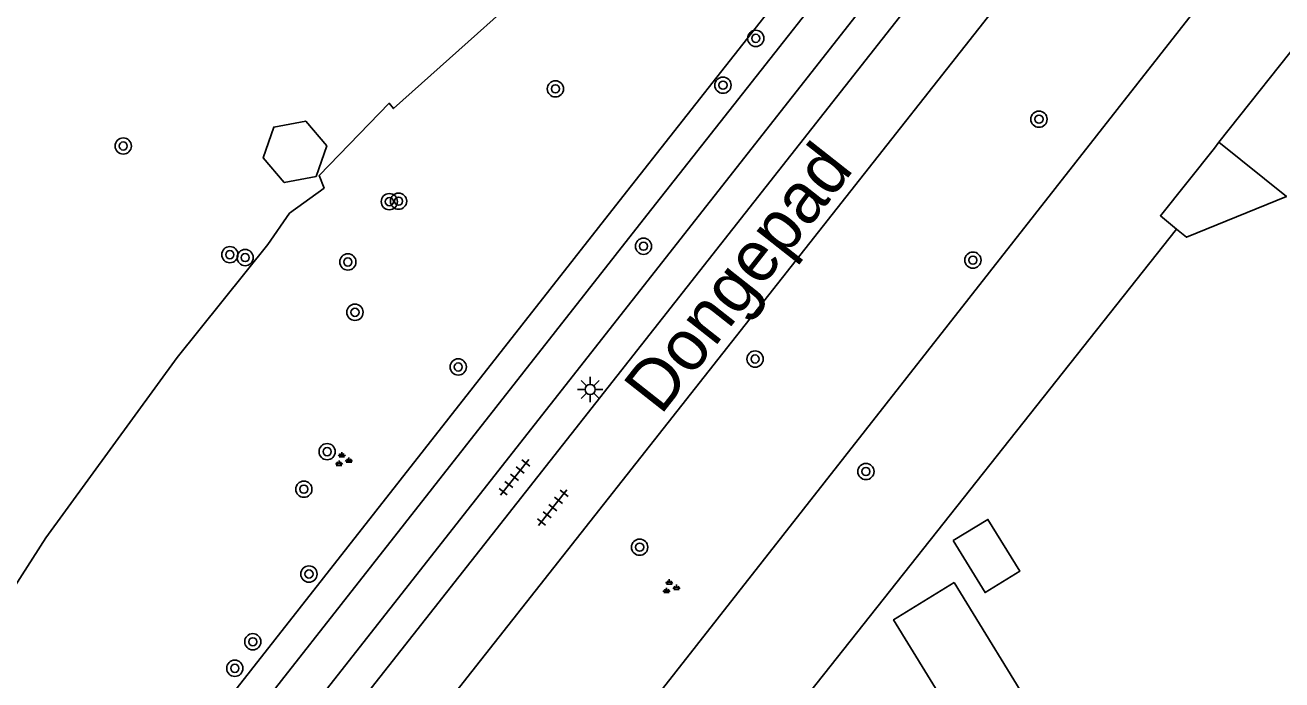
# Model space of a CAD drawing. Extents: x 131000 to 133013, y 393000 to 396501.
# Drawn here: x 131032.8 to 131094.6, y 395177.7 to 395209.9 of the extents above; entities that cross this region are included whole.
import ezdxf

# ---------------------------------------------------------------- set-up
doc = ezdxf.new("R2010")
doc.units = 0
for name, color, linetype in [('gg-afsc-erfafscheiding', 7, 'Continuous'), ('gg-anno-openbare ruimte label', 7, 'Continuous'), ('gg-bbg-gedigitaliseerde bijgebouw', 7, 'Continuous'), ('gg-knt-verharding', 7, 'Continuous'), ('gt-grn-groengrens', 7, 'Continuous'), ('gt-symb-boom', 7, 'Continuous'), ('gt-symb-groenvak', 7, 'Continuous'), ('gt-symb-lichtmast', 7, 'Continuous'), ('gt-symb-tegel verharding', 7, 'Continuous')]:
    doc.layers.add(name, color=color, linetype=linetype)

# ---------------------------------------------------------------- blocks, each defined once
blk = doc.blocks.new('gt0-BOOM')
at = {"layer": 'gt-symb-boom'}
for radius in [0.4, 0.2]:
    blk.add_circle((0, 0), radius, dxfattribs=at)
blk = doc.blocks.new('gt0-TEG1')
at = {"layer": 'gt-symb-tegel verharding'}
for p, q in [((-1.125, 0), (1.125, 0)), ((-0.9, -0.25), (-0.9, 0.25)), ((-0.45, -0.25), (-0.45, 0.25)), ((0, -0.25), (0, 0.25)), ((0.45, -0.25), (0.45, 0.25)), ((0.9, -0.25), (0.9, 0.25))]:
    blk.add_line(p, q, dxfattribs=at)
blk = doc.blocks.new('gt0-LMAST')
at = {"layer": 'gt-symb-lichtmast'}
for p, q in [((-0.005, 0.246), (-0.005, 0.621)), ((-0.182, 0.173), (-0.447, 0.438)), ((0.172, 0.173), (0.437, 0.438)), ((-0.255, -0.004), (-0.63, -0.004)), ((-0.182, -0.181), (-0.447, -0.446)), ((-0.005, -0.254), (-0.005, -0.629)), ((0.437, -0.446), (0.172, -0.181)), ((0.245, -0.004), (0.62, -0.004))]:
    blk.add_line(p, q, dxfattribs=at)
blk.add_circle((-0.005, -0.004), 0.25, dxfattribs=at)
blk = doc.blocks.new('gt0-GRVAK')
at = {"layer": 'gt-symb-groenvak'}
for p, q in [((-0.11, 0.189), (-0.228, 0.24)), ((-0.182, 0.153), (0.088, 0.153)), ((-0.091, 0.211), (-0.156, 0.322)), ((-0.047, 0.214), (-0.047, 0.393)), ((-0.004, 0.211), (0.061, 0.322)), ((0.015, 0.189), (0.133, 0.24)), ((0.262, -0.052), (0.197, 0.059)), ((0.305, -0.049), (0.305, 0.13)), ((0.349, -0.052), (0.414, 0.059)), ((-0.245, -0.228), (-0.363, -0.177)), ((-0.318, -0.264), (-0.047, -0.264)), ((-0.226, -0.206), (-0.291, -0.095)), ((-0.183, -0.203), (-0.183, -0.024)), ((-0.139, -0.206), (-0.074, -0.095)), ((-0.12, -0.228), (-0.002, -0.177)), ((0.243, -0.074), (0.125, -0.023)), ((0.17, -0.11), (0.441, -0.11)), ((0.368, -0.074), (0.486, -0.023))]:
    blk.add_line(p, q, dxfattribs=at)

msp = doc.modelspace()

# ---------------------------------------------------------------- linework, layer by layer
at = {"layer": 'gg-afsc-erfafscheiding'}
for p, q in [((131091.528, 395204.166), (131103.132, 395218.797)), ((131070.666, 395176.227), (131089.446, 395199.886))]:
    msp.add_line(p, q, dxfattribs=at)
msp.add_lwpolyline([(131012.83, 395153.112), (131017.768, 395159.348), (131018.669, 395158.798), (131020.988, 395161.717), (131019.772, 395163.402), (131022.279, 395166.422), (131021.066, 395167.647), (131028.23, 395176.059), (131033.775, 395184.712), (131040.24, 395193.587), (131044.709, 395199.146), (131045.772, 395200.678), (131047.472, 395201.918), (131047.234, 395202.533), (131050.678, 395206.086), (131050.894, 395205.827), (131059.935, 395213.906), (131061.87, 395216.564), (131064.589, 395221.998), (131065.081, 395222.808)], dxfattribs=at)
at = {"layer": 'gg-bbg-gedigitaliseerde bijgebouw'}
for points in [[(131047.609, 395203.994), (131046.566, 395205.208), (131044.994, 395204.911), (131044.464, 395203.402), (131045.507, 395202.188), (131047.079, 395202.484), (131047.609, 395203.994)], [(131089.446, 395199.886), (131088.645, 395200.557), (131091.305, 395203.884), (131091.528, 395204.166)], [(131091.528, 395204.166), (131094.852, 395201.508), (131089.937, 395199.493), (131089.446, 395199.886)], [(131078.447, 395184.57), (131080.018, 395182.015), (131081.722, 395183.063), (131080.15, 395185.618), (131078.447, 395184.57)], [(131078.488, 395182.509), (131082.679, 395175.695), (131079.698, 395173.861), (131075.507, 395180.675), (131078.488, 395182.509)]]:
    msp.add_lwpolyline(points, dxfattribs=at)
at = {"layer": 'gg-knt-verharding'}
for p, q in [((131031.433, 395156.729), (131080.524, 395219.121)), ((131033.964, 395157.219), (131081.056, 395217.012))]:
    msp.add_line(p, q, dxfattribs=at)
msp.add_lwpolyline([(131036.581, 395155.02), (131054.497, 395177.825), (131083.75, 395214.901)], dxfattribs=at)
at = {"layer": 'gt-grn-groengrens'}
for points in [[(131067.044, 395226.041), (131070.982, 395224.704), (131077.985, 395219.136), (131063.361, 395200.575), (131030.312, 395158.533), (131027.324, 395154.023), (131025.9, 395150.282), (131024.278, 395146.436), (131019.356, 395150.16), (131018.694, 395150.532), (131017.039, 395150.987), (131012.902, 395151.567), (131011.786, 395151.793)], [(131012.83, 395153.112), (131013.155, 395153.046), (131017.343, 395152.459), (131019.269, 395151.93), (131020.179, 395151.418), (131023.646, 395148.795), (131024.508, 395150.84), (131025.982, 395154.713), (131029.095, 395159.412), (131062.182, 395201.502), (131075.883, 395218.891), (131070.253, 395223.368), (131068.309, 395224.027), (131068.874, 395223.258), (131065.081, 395222.808)], [(131103.132, 395218.797), (131101.743, 395219.689), (131098.908, 395221.572), (131037.972, 395143.966), (131046.149, 395144.396)]]:
    msp.add_lwpolyline(points, dxfattribs=at)

# ---------------------------------------------------------------- block references
at = {"layer": 'gt-symb-boom'}
for p in [(131068.725, 395209.279), (131067.109, 395206.976), (131058.861, 395206.795), (131082.666, 395205.304), (131037.583, 395203.983), (131050.682, 395201.246), (131051.138, 395201.27), (131063.197, 395199.053), (131042.832, 395198.638), (131043.586, 395198.495), (131048.642, 395198.28), (131079.415, 395198.369), (131048.991, 395195.804), (131068.691, 395193.503), (131054.076, 395193.114), (131047.622, 395188.948), (131074.147, 395187.97), (131046.476, 395187.101), (131063.006, 395184.248), (131046.726, 395182.926), (131043.962, 395179.595), (131043.076, 395178.291)]:
    msp.add_blockref('gt0-BOOM', p, dxfattribs=at)
at = {"layer": 'gt-symb-groenvak'}
for p in [(131048.389, 395188.536), (131064.515, 395182.276)]:
    msp.add_blockref('gt0-GRVAK', p, dxfattribs=at)
at = {"layer": 'gt-symb-lichtmast'}
msp.add_blockref('gt0-LMAST', (131060.576, 395192.011), dxfattribs=at)
at = {"layer": 'gt-symb-tegel verharding', "rotation": 51.778443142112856}
for p in [(131056.848, 395187.685), (131058.731, 395186.193)]:
    msp.add_blockref('gt0-TEG1', p, dxfattribs=at)

# ---------------------------------------------------------------- texts
at = {"layer": 'gg-anno-openbare ruimte label'}
msp.add_text('Dongepad', height=2.5, rotation=51.8, dxfattribs=at).set_placement((131064.046, 395190.699))

doc.saveas('drawing.dxf')
